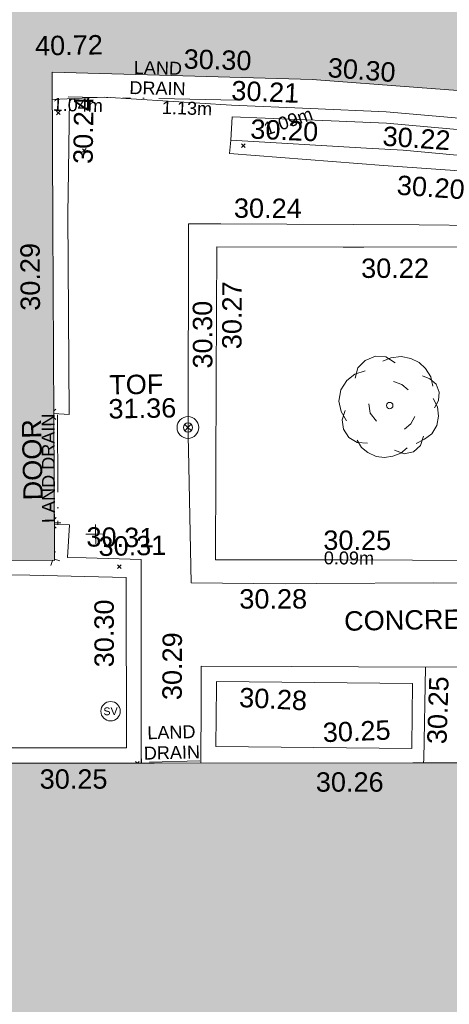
# Model space of a CAD drawing. Header units: millimetres. Extents: x -287732 to 520720, y -88450 to 287754.
# Tile 272 of 383: x 95431 to 103737, y 57184 to 76226. Entities that reach past the tile are written whole.
import ezdxf

# ---------------------------------------------------------------- set-up
doc = ezdxf.new("R2010")
doc.units = ezdxf.units.MM
for name, pattern in [('IMPORT-UG_DRAINAGE_UNIDENTIFIED_QLB2 _2_', [2700, 1500, -300.0000000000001, 0, -250, 150, -300.0000000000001, 0, -200]), ('IMPORT-UG_ELEC_LV_QLB2 _2_', [2700, 1500, -300.0000000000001, 0, -250, 150, -300.0000000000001, 0, -200]), ('IMPORT-UG_ELEC_STREET LIGHTING_QLB2 _2_', [2700, 1500, -300.0000000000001, 0, -250, 150, -300.0000000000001, 0, -200])]:
    doc.linetypes.add(name, pattern=pattern)
for name, color, linetype, lineweight, true_color in [('00__TOPO__TOP_OF_FENCE_SYMBOL', 7, 'Continuous', 9, 0x666666), ('00_TOPO_EAVE', 7, 'Continuous', 9, 0x666666), ('00_TOPO_LEVEL_FLOOR', 7, 'Continuous', 9, 0x666666), ('00_TOPO_SERV_STOP_VALVE', 7, 'Continuous', 9, 0x666666), ('00_TOPO_TREE', 7, 'Continuous', 9, 0x666666), ('00_UAV_BUILDING_OUTLINE', 5, 'Continuous', 9, 0x0000ff), ('00_UAV_EAVE', 7, 'Continuous', 9, 0x666666), ('00_UAV_FENCE', 7, 'Continuous', 9, 0x264c2f), ('00_UAV_FOOTPATH', 7, 'Continuous', 9, 0xa50000), ('00_UAV_INT_DOOR', 7, 'Continuous', 9, 0x7f4f3f), ('00_UAV_LEVEL_SPOT', 7, 'Continuous', 9, 0x666666), ('00_UAV_TOP_OF_FENCE', 6, 'Continuous', 9, 0xff00ff), ('00_UAV_WALL', 7, 'Continuous', 9, 0x7c00a5), ('12333-PUM-2D-U-0001-C01 - Rev2_REVIT IMPORT_dwg', 7, 'Continuous', 9, 0x767676), ('A_RHA_Line', 7, 'Continuous', 9, 0x00a600), ('PUM-ELECTRIC-LV-QLB2', 1, 'IMPORT-UG_ELEC_LV_QLB2 _2_', 9, 0xff0000), ('PUM-UNIDENTIFIED-QLB2', 150, 'IMPORT-UG_DRAINAGE_UNIDENTIFIED_QLB2 _2_', 9, 0x007fff)]:
    doc.layers.add(name, color=color, linetype=linetype, lineweight=lineweight, true_color=true_color)
for name, color, linetype, lineweight in [('00_UAV_SURFACE', 7, 'Continuous', 9), ('00_UAV_SURVEY_TEXT', 7, 'Continuous', 9), ('A_RHA_Detail', 7, 'Continuous', 9), ('GEN-TEXT', 7, 'Continuous', 9)]:
    doc.layers.add(name, color=color, linetype=linetype, lineweight=lineweight)
doc.styles.add('Arial_1', font='arial.ttf', dxfattribs={"height": 250})
doc.styles.add('Swis721 Lt BT', font='swissl.ttf', dxfattribs={"height": 399.9999999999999})
doc.styles.add('Swis721 Lt BT_2', font='swissl.ttf', dxfattribs={"height": 375})

# ---------------------------------------------------------------- blocks, each defined once
blk = doc.blocks.new('12333-PUM-2D-U-0001-C01 - Rev2_REVIT IMPORT_dwg_CONIFEROUS_TREE-2077251-Site Location Plan Proposed')
at = {"layer": '00_TOPO_TREE', "color": 254, "true_color": 0xcccccc, "flags": 128}
for points in [[(-1889.403682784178, 1545.875740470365), (-1717.639711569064, 2118.422311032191), (-1316.857112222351, 2519.204910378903), (-744.3105416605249, 2748.223538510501), (-171.763971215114, 2690.968881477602), (343.5279423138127, 2347.440939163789)], [(-343.5279423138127, 2461.950253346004), (114.5093140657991, 2633.714224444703), (687.0558846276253, 2690.968881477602), (1202.347798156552, 2576.459567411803), (1660.385054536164, 2347.440939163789), (2003.912996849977, 2003.912996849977), (2290.18628213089, 1545.875740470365), (2404.695596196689, 1030.583826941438)], [(-2404.695596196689, -801.5651986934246), (-2690.968881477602, -286.2732852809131), (-2805.478195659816, 286.2732852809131), (-2690.968881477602, 916.0745128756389), (-2347.440939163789, 1431.36642628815), (-1889.403682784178, 1774.894368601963), (-1316.857112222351, 1946.658339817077)], [(229.0186282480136, 1316.857112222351), (687.0558846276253, 1145.093141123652), (1030.583826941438, 858.8198558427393)], [(1832.149025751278, 1603.130397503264), (2232.93162509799, 1431.36642628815), (2576.459567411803, 1145.093141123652), (2748.223538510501, 687.0558846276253), (2690.968881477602, 229.0186282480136), (2461.950253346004, -171.763971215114)], [(-744.3105416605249, -858.8198558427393), (-1087.838483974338, -400.7825993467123), (-1145.093141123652, 114.5093140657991)], [(2404.695596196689, 343.5279423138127), (2633.714224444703, -114.5093140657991), (2690.968881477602, -629.8012275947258), (2576.459567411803, -1145.093141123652), (2290.18628213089, -1603.130397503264), (1889.403682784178, -1889.403682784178), (1431.36642628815, -2118.422311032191)], [(-1259.602455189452, -2061.167653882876), (-1832.149025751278, -2003.912996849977), (-2290.18628213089, -1717.639711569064), (-2576.459567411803, -1259.602455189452), (-2633.714224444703, -744.3105416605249), (-2461.950253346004, -229.0186282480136)], [(1374.111769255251, -629.8012275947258), (1145.093141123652, -1030.583826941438), (801.5651986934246, -1316.857112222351)], [(916.0745128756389, -2347.440939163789), (572.5465705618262, -2633.714224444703), (114.5093140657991, -2805.478195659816), (-343.5279423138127, -2862.732852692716), (-801.5651986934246, -2805.478195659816), (-1259.602455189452, -2576.459567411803), (-1603.130397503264, -2290.18628213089), (-1832.149025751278, -1889.403682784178)], [(1832.149025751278, -1717.639711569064), (1660.385054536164, -2232.93162509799), (1259.602455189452, -2576.459567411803), (744.3105416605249, -2690.968881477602), (229.0186282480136, -2461.950253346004)]]:
    blk.add_lwpolyline(points, dxfattribs=at)
at = {"layer": '00_TOPO_TREE', "color": 254, "true_color": 0xcccccc}
blk.add_circle((0, 0), 176.6246020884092, dxfattribs=at)
blk = doc.blocks.new('12333-PUM-2D-U-0001-C01 - Rev2_REVIT IMPORT_dwg_MSL_Eaves_SYM_1-V85-Site Location Plan Proposed')
at = {"layer": '00_TOPO_EAVE', "color": 254, "true_color": 0xcccccc}
for p, q in [((86.8437856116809, 266.753270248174), (116.0873754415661, 356.5791934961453)), ((-116.0873754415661, -356.5791934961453), (-31.15697664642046, -95.70316808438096)), ((356.5791934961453, -116.0873754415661), (83.20229251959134, -27.0872107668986))]:
    blk.add_line(p, q, dxfattribs=at)
blk = doc.blocks.new('12333-PUM-2D-U-0001-C01 - Rev2_REVIT IMPORT_dwg_MSL_Sluice_Valve_SYM-2077246-Site Location Plan Proposed')
at = {"layer": '00_TOPO_SERV_STOP_VALVE', "color": 254, "true_color": 0xcccccc}
blk.add_circle((0, 0), 500.0000000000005, dxfattribs=at)
at = {"layer": '00_TOPO_SERV_STOP_VALVE', "insert": (0, 198.9876086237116), "char_height": 399.9999999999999, "width": 785.1100955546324, "attachment_point": 2, "line_spacing_factor": 1.005061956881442, "style": 'Swis721 Lt BT'}
blk.add_mtext('SV', dxfattribs=at)
blk = doc.blocks.new('12333-PUM-2D-U-0001-C01 - Rev2_REVIT IMPORT_dwg_MSL_Node_LineworkTOF-2077248-Site Location Plan Proposed')
at = {"layer": '00__TOPO__TOP_OF_FENCE_SYMBOL', "color": 254, "true_color": 0xcccccc, "flags": 128}
for points in [[(165.3591892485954, 165.3591892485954), (0, 0), (-165.3591892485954, 165.3591892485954)], [(165.3591892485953, -165.3591892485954), (0, 0), (-165.3591892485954, -165.3591892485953)]]:
    blk.add_lwpolyline(points, dxfattribs=at)
at = {"layer": '00__TOPO__TOP_OF_FENCE_SYMBOL', "color": 254, "true_color": 0xcccccc}
for radius in [562.5594001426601, 233.853208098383]:
    blk.add_circle((0, 0), radius, dxfattribs=at)
blk = doc.blocks.new('12333-PUM-2D-U-0001-C01 - Rev2_REVIT IMPORT_dwg_MSL_FLlvl_SYM-V173-Site Location Plan Proposed')
at = {"layer": '00_TOPO_LEVEL_FLOOR', "color": 254, "true_color": 0xcccccc}
blk.add_line((1.732587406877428e-11, 21.85224480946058), (1.732587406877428e-11, 38.92611017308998), dxfattribs=at)
blk = doc.blocks.new('12333-PUM-2D-U-0001-C01 - Rev2_REVIT IMPORT_dwg_MSL_FLlvl_SYM-V174-Site Location Plan Proposed')
at = {"layer": '00_TOPO_LEVEL_FLOOR', "color": 254, "true_color": 0xcccccc}
blk.add_line((38.92611017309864, 8.662937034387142e-12), (13.7671119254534, 1.732587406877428e-11), dxfattribs=at)
blk = doc.blocks.new('12333-PUM-2D-U-0001-C01 - Rev2_REVIT IMPORT_dwg_MSL_Node_Linework-V196-Site Location Plan Proposed')
at = {"layer": '00_UAV_INT_DOOR', "color": 9, "true_color": 0xd4c4bf}
for p, q in [((530.3860888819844, 530.3860888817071), (341.2517781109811, 341.2517781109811)), ((530.3860888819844, -530.3860888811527), (332.8972147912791, -332.8972147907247))]:
    blk.add_line(p, q, dxfattribs=at)
blk = doc.blocks.new('12333-PUM-2D-U-0001-C01 - Rev2_REVIT IMPORT_dwg_MSL_Node_Linework-V197-Site Location Plan Proposed')
at = {"layer": '00_UAV_INT_DOOR', "color": 9, "true_color": 0xd4c4bf}
for p, q in [((530.3860888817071, 530.3860888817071), (362.4364967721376, 362.4364967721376)), ((530.3860888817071, -530.3860888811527), (353.5632868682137, -353.5632868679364))]:
    blk.add_line(p, q, dxfattribs=at)
blk = doc.blocks.new('12333-PUM-2D-U-0001-C01 - Rev2_REVIT IMPORT_dwg_UAV-2077255-Site Location Plan Proposed')
at = {"layer": '00_UAV_LEVEL_SPOT', "color": 254, "true_color": 0xcccccc, "flags": 128}
for points in [[(0, -500.0000000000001), (0, 0), (-500.0000000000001, 0)], [(500.0000000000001, 0), (0, 0), (0, 500.0000000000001)]]:
    blk.add_lwpolyline(points, dxfattribs=at)
blk = doc.blocks.new('12333-PUM-2D-U-0001-C01 - Rev2_REVIT IMPORT_dwg_MGS62954_T2_Galway_ITM_3d_Rev1-2077680-Site Location Plan Proposed')
at = {"layer": '00_UAV_FENCE', "color": 254, "true_color": 0xcccccc, "flags": 128}
for points in [[(533999310.908236, 725628419.0214224), (534000323.4125001, 725628444.8655), (534002773.4469537, 725628245.9835494), (534004299.7640271, 725628154.8755097), (534005761.7242283, 725628067.6090233), (534008723.1132873, 725627755.1965413), (534009275.1605974, 725627676.8933504), (534011547.1974954, 725627354.624341), (534014212.134683, 725626889.7672373), (534014478.3309525, 725626843.3334126), (534017763.5579317, 725626103.906178), (534019077.5934299, 725625744.588402), (534021443.6263721, 725625097.606113), (534023894.9049927, 725624409.6407195), (534024250.4125, 725624309.8655), (534025960.1246728, 725624367.8390837)], [(534009256.168231, 725618866.8805252), (534006510.4125, 725618942.8655), (534004257.7107772, 725618968.8309757), (534003647.4125, 725618975.8655), (534001834.4125001, 725619021.8655), (534001823.4830862, 725621597.5640612), (534001822.4125001, 725621849.8655001), (534001900.4125, 725625968.8655001), (534002527.7828929, 725625954.5239985), (534006362.4125001, 725625866.8655001), (534007526.4130376, 725625838.2668908), (534009496.4125001, 725625789.8655001), (534009371.4125001, 725623038.8655), (534009364.5330524, 725622763.396914), (534009300.4125001, 725620195.8654999)], [(534007668.2782521, 725615438.9972129), (534007694.4125, 725617298.8654999), (534006331.4125, 725617312.8655), (534006266.2841893, 725615537.1832749), (534006263.5605685, 725615462.9254795)]]:
    blk.add_lwpolyline(points, dxfattribs=at)
at = {"layer": '00_UAV_FOOTPATH', "color": 254, "true_color": 0xcccccc, "flags": 128}
for points in [[(533999235.6603797, 725622347.0982555), (533999528.4125001, 725622319.8655001), (533999574.4125001, 725626194.8655), (533999599.9917241, 725627024.6267248), (533999643.2385212, 725628427.5041221)], [(534002748.4125001, 725627572.8655001), (534002716.4125001, 725627310.8655), (534005690.4125002, 725627026.8655), (534007432.2373409, 725626874.9839357), (534008947.4125001, 725626742.8654999), (534011147.4125, 725626424.8655), (534011112.1613156, 725625169.3102643), (534011032.4125, 725622328.8655002), (534010979.1021608, 725620171.1163236), (534010931.4125, 725618240.8655001), (534010914.4125, 725615151.8655), (534010914.5227249, 725615171.8940217)], [(534000805.0329859, 725615555.9072254), (534000872.4125001, 725619493.8655001), (533999812.0150687, 725619540.8121185), (533999449.4125, 725619556.8655001), (533999497.4125001, 725620189.8655001), (533999209.0174965, 725620197.2225156)], [(534006331.4125, 725617312.8655), (534003740.4125, 725617370.8655001), (534001998.4125, 725617407.8655001), (534001984.4457914, 725616742.2181066), (534001959.1419517, 725615536.2478821)]]:
    blk.add_lwpolyline(points, dxfattribs=at)
at = {"layer": '00_UAV_SURFACE', "color": 254, "true_color": 0xcccccc, "flags": 128}
for points in [[(534008810.4125002, 725619330.8655), (534004773.4125001, 725619415.8655001), (534003811.8537596, 725619434.2143676), (534002310.4125002, 725619462.8655), (534002381.4125002, 725622912.8655), (534002382.4514321, 725622960.2918255), (534002438.4125001, 725625514.8655), (534004882.4288924, 725625463.2858363), (534005281.4125001, 725625454.8655), (534009001.4125001, 725625401.8655), (534008970.4530376, 725624521.9228442), (534008885.4125001, 725622104.8655), (534008815.6447551, 725619524.3891641)], [(533995712.4125002, 725619313.8654999), (533998717.4125002, 725619224.8655001), (534000579.4125001, 725619151.8655), (534000577.3192558, 725619021.6499106), (534000526.4125001, 725615854.8655), (533998693.9285159, 725615888.055736), (533997655.4125, 725615906.8655), (533995645.4125001, 725615929.8655), (533995692.4125, 725617748.8655001), (533995694.0932326, 725617880.3828306)], [(534002286.4125001, 725617106.8655001), (534006073.4125001, 725617004.8655), (534006040.7929808, 725615793.7858976), (534006039.5207875, 725615746.5526011), (534002252.5207874, 725615848.5526012), (534002283.8677797, 725617012.3865145)]]:
    blk.add_lwpolyline(points, close=True, dxfattribs=at)
at = {"layer": '00_UAV_WALL', "color": 254, "true_color": 0xcccccc, "flags": 128}
blk.add_lwpolyline([(534008707.4125001, 725627533.8655001), (534005759.4125001, 725627844.8655001), (534004696.2019842, 725627908.3300498), (534002778.6563229, 725628022.791081), (534002748.4125001, 725627572.8655001), (534005368.8766099, 725627373.4737948), (534006073.4125001, 725627319.8655), (534008225.4125001, 725627078.8655001)], dxfattribs=at)
for name, p, xscale, yscale, zscale in [('12333-PUM-2D-U-0001-C01 - Rev2_REVIT IMPORT_dwg_CONIFEROUS_TREE-2077251-Site Location Plan Proposed', (534005729.4125, 725622385.8655), 0.35, 0.35, 0.35), ('12333-PUM-2D-U-0001-C01 - Rev2_REVIT IMPORT_dwg_MSL_Node_Linework-V196-Site Location Plan Proposed', (533999171.4125001, 725622329.8655), 0.19, 0.19, 0.19), ('12333-PUM-2D-U-0001-C01 - Rev2_REVIT IMPORT_dwg_MSL_Node_LineworkTOF-2077248-Site Location Plan Proposed', (534001821.5299549, 725622029.0689882), 0.375, 0.375, 0.375), ('12333-PUM-2D-U-0001-C01 - Rev2_REVIT IMPORT_dwg_MSL_Node_Linework-V197-Site Location Plan Proposed', (533999141.4125001, 725620229.8655001), 0.19, 0.19, 0.19), ('12333-PUM-2D-U-0001-C01 - Rev2_REVIT IMPORT_dwg_MSL_FLlvl_SYM-V174-Site Location Plan Proposed', (533999141.4125001, 725620229.8655001), 4.94, 4.94, 4.94), ('12333-PUM-2D-U-0001-C01 - Rev2_REVIT IMPORT_dwg_UAV-2077255-Site Location Plan Proposed', (534000000, 725620000.0000001), 0.375, 0.375, 0.375), ('12333-PUM-2D-U-0001-C01 - Rev2_REVIT IMPORT_dwg_MSL_Eaves_SYM_1-V85-Site Location Plan Proposed', (533999169.542043, 725619539.6841536), 0.375, 0.375, 0.375), ('12333-PUM-2D-U-0001-C01 - Rev2_REVIT IMPORT_dwg_MSL_Sluice_Valve_SYM-2077246-Site Location Plan Proposed', (534000230.4125, 725616568.8654999), 0.375, 0.375, 0.375), ('12333-PUM-2D-U-0001-C01 - Rev2_REVIT IMPORT_dwg_MSL_FLlvl_SYM-V173-Site Location Plan Proposed', (534000810.4125001, 725615447.8655001), 4.94, 4.94, 4.94)]:
    blk.add_blockref(name, p, dxfattribs=dict(xscale=xscale, yscale=yscale, zscale=zscale))
at = {"layer": '00_UAV_BUILDING_OUTLINE', "color": 251, "true_color": 0x666666, "char_height": 375, "width": 1495.902363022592, "attachment_point": 1, "line_spacing_factor": 1.005061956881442, "style": 'Swis721 Lt BT_2'}
for s, insert, rotation in [('30.30', (534001872.3832344, 725629346.082318), 357.4347003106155), ('30.30', (534004665.9310347, 725629131.6843855), 354.67422550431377), ('30.29', (533998626.6218613, 725624341.5859224), 89.28998378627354), ('30.25', (533998839.9916798, 725615469.6858383), 359.0241056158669), ('30.26', (534004177.0554414, 725615318.8650559), 359.02410560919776)]:
    blk.add_mtext(s, dxfattribs=dict(at, insert=insert, rotation=rotation))
at = {"layer": '00_UAV_EAVE', "insert": (533998994.2633896, 725629648.4081998), "char_height": 375, "width": 1495.902363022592, "attachment_point": 1, "line_spacing_factor": 1.005061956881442, "style": 'Swis721 Lt BT_2'}
blk.add_mtext('40.72', dxfattribs=at)
at = {"layer": '00_UAV_FENCE', "color": 251, "true_color": 0x666666, "char_height": 375, "width": 1495.902363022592, "attachment_point": 1, "line_spacing_factor": 1.005061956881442, "style": 'Swis721 Lt BT_2'}
for s, insert, rotation in [('30.21', (534002787.2793938, 725628720.6084851), 356.5839866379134), ('30.24', (534002789.0354434, 725626443.9108288), 358.6904635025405), ('30.30', (534001938.9529245, 725623166.3989482), 89.25021145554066), ('30.28', (534002759.9014301, 725618885.2632109), 359.0306664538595), ('30.25', (534006337.5323227, 725615833.0528685), 87.14459029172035)]:
    blk.add_mtext(s, dxfattribs=dict(at, insert=insert, rotation=rotation))
at = {"layer": '00_UAV_FOOTPATH', "color": 251, "true_color": 0x666666, "char_height": 375, "width": 1495.902363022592, "attachment_point": 1, "line_spacing_factor": 1.005061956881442, "style": 'Swis721 Lt BT_2'}
for s, insert, rotation in [('30.24', (533999693.4897535, 725627167.144796), 88.23429011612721), ('30.20', (534005960.6759096, 725626835.7654039), 355.01659554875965), ('30.31', (533999828.6430771, 725620137.349702), 358.23489389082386), ('30.29', (534001234.6466697, 725616767.6454606), 88.79798814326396)]:
    blk.add_mtext(s, dxfattribs=dict(at, insert=insert, rotation=rotation))
at = {"layer": '00_UAV_INT_DOOR', "color": 251, "true_color": 0x666666, "insert": (533998618.4111524, 725620671.5732952), "char_height": 375, "width": 1790.333939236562, "attachment_point": 1, "rotation": 90.30504681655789, "line_spacing_factor": 1.005061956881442, "style": 'Swis721 Lt BT_2'}
blk.add_mtext('DOOR', dxfattribs=at)
at = {"layer": '00_UAV_LEVEL_SPOT', "insert": (534000051.8765643, 725619949.1441547), "char_height": 375, "width": 1495.902363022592, "attachment_point": 1, "line_spacing_factor": 1.005061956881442, "style": 'Swis721 Lt BT_2'}
blk.add_mtext('30.31', dxfattribs=at)
at = {"layer": '00_UAV_SURFACE', "color": 251, "true_color": 0x666666, "char_height": 375, "width": 1495.902363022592, "attachment_point": 1, "line_spacing_factor": 1.005061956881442, "style": 'Swis721 Lt BT_2'}
for s, insert, rotation in [('30.22', (534005226.1078901, 725625238.121202), 359.0270020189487), ('30.27', (534002508.4060605, 725623532.7662052), 88.74506642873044), ('30.25', (534004403.9998098, 725619991.8878467), 358.90679056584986), ('30.30', (533999933.5987664, 725617423.7130201), 89.07903707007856), ('30.28', (534002735.3309717, 725616982.39809), 356.08291506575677), ('30.25', (534004320.9044083, 725616273.2469448), 1.2964294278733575)]:
    blk.add_mtext(s, dxfattribs=dict(at, insert=insert, rotation=rotation))
at = {"layer": '00_UAV_SURVEY_TEXT', "color": 251, "true_color": 0x666666, "insert": (534004774.8, 725618420.6296078), "char_height": 375, "width": 3286.236302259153, "attachment_point": 1, "line_spacing_factor": 1.005061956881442, "style": 'Swis721 Lt BT_2'}
blk.add_mtext('CONCRETE', dxfattribs=at)
at = {"layer": '00_UAV_TOP_OF_FENCE', "color": 251, "true_color": 0x666666, "char_height": 375, "attachment_point": 1, "line_spacing_factor": 1.005061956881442, "style": 'Swis721 Lt BT_2'}
for s, insert, width in [('TOF', (534000313.4542265, 725623067.1686748), 1163.479615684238), ('31.36', (534000291.0305848, 725622603.79197), 1495.902363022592)]:
    blk.add_mtext(s, dxfattribs=dict(at, insert=insert, width=width))
at = {"layer": '00_UAV_WALL', "color": 251, "true_color": 0x666666, "char_height": 375, "width": 1495.902363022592, "attachment_point": 1, "line_spacing_factor": 1.005061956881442, "style": 'Swis721 Lt BT_2'}
for s, insert, rotation in [('30.20', (534003141.8789813, 725627969.8514241), 356.5839866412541), ('30.22', (534005701.5664087, 725627789.0953522), 355.0505957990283)]:
    blk.add_mtext(s, dxfattribs=dict(at, insert=insert, rotation=rotation))
blk = doc.blocks.new('12333-PUM-2D-U-0001-C01 - Rev2_REVIT IMPORT_dwg-1620468-Site Location Plan Proposed')
at = {"layer": 'GEN-TEXT', "color": 253, "true_color": 0xaaaaaa}
for p, q in [((358308.9948138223, 12267.28848228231), (358379.7054919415, 12337.99916040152)), ((358379.7054919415, 12267.28848228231), (358308.9948138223, 12337.99916040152)), ((361871.9948137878, 11572.28848233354), (361942.705491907, 11642.99916045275)), ((361942.705491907, 11572.28848233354), (361871.9948137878, 11642.99916045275)), ((358797.9948137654, 11531.28848224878), (358868.7054918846, 11601.999160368)), ((358868.7054918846, 11531.28848224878), (358797.9948137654, 11601.999160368)), ((359330.9948138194, 3473.288482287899), (359401.7054919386, 3543.999160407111)), ((359401.7054919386, 3473.288482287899), (359330.9948138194, 3543.999160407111)), ((359647.1095990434, -297.1156248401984), (359615.994813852, -266.0008396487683)), ((359655.4486574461, -297.2576741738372), (359686.7054919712, -266.0008396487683))]:
    blk.add_line(p, q, dxfattribs=at)
at = {"layer": 'PUM-UNIDENTIFIED-QLB2', "color": 141, "true_color": 0xaad4ff}
for p, q in [((361791.3501529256, 12485.6438213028), (358540.3501528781, 12610.6438213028)), ((358223.350152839, 6465.643821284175), (358195.350152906, 4342.64382137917)), ((360861.3501528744, -275.356178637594), (359887.3501528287, -283.3561786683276))]:
    blk.add_line(p, q, dxfattribs=at)
blk.add_blockref('12333-PUM-2D-U-0001-C01 - Rev2_REVIT IMPORT_dwg_MGS62954_T2_Galway_ITM_3d_Rev1-2077680-Site Location Plan Proposed', (-533641079.6498471, -725615854.3561786))
at = {"layer": 'PUM-ELECTRIC-LV-QLB2', "char_height": 250, "width": 1160.025439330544, "attachment_point": 2, "line_spacing_factor": 0.9417779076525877, "style": 'Arial_1'}
for s, insert, rotation in [('1.04m', (358726.7146615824, 12572.59073580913), 357.3383332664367), ('1.13m', (360837.7867622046, 12475.28118960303), 357.3383332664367), ('1.09m', (362742.9999778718, 12180.76956908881), 18.106574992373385), ('0.09m', (363812.644652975, 3722.231908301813), 358.6669717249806)]:
    blk.add_mtext(s, dxfattribs=dict(at, insert=insert, rotation=rotation))
at = {"layer": 'PUM-UNIDENTIFIED-QLB2', "char_height": 250, "attachment_point": 2, "line_spacing_factor": 0.9417779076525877, "style": 'Arial_1'}
for s, insert, width, rotation in [('LAND\\PDRAIN', (360287.753146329, 13263.66696167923), 1294.698577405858, 357.7980786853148), ('LAND DRAIN', (357904.5134240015, 5434.694487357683), 2522.060585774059, 89.24437644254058), ('LAND\\PDRAIN', (360317.616778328, 413.516023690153), 1294.698577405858, 0.4705913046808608)]:
    blk.add_mtext(s, dxfattribs=dict(at, insert=insert, width=width, rotation=rotation))

msp = doc.modelspace()

# ---------------------------------------------------------------- hatches: boundary and pattern name
at = {"layer": 'A_RHA_Detail', "true_color": 0xc0c0c0}
h = msp.add_hatch(color=9, dxfattribs=at)
h.paths.add_polyline_path([(-80880.60083809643, -68502.79057078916), (-80400.865924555, -68483.41509113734), (-80400.865924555, -62984.64684185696), (-24474.85765177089, -63009.32043784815), (-24456.14471271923, -50840.30023858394), (-36622.55041039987, -50831.65104353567), (-36622.55041039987, -44228.57792613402), (-50959.0526582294, -44218.38599194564), (-50959.0526582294, -42573.78171514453), (-54563.9325804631, -42571.21897729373), (-54565.69773352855, -45054.17447474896), (-92408.82109321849, -45027.27149621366), (-92411.78875845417, -49201.74309222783), (-100061.9988811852, -49201.74309222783), (-100052.2214449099, -64852.82557838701), (-86120.90825229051, -64852.82557838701), (-86092.1662649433, -62957.90041523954), (-84861.10047608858, -62957.90041523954), (-84854.79052929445, -68240.109737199), (-80870.60226892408, -68240.10973722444)])
h.paths.add_polyline_path([(-137238.9269902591, -68461.9384092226), (-132719.7426408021, -68433.0633692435), (-132847.0731201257, -62850.04282283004), (-130454.6837966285, -62916.63108078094), (-130498.2830220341, -61355.85393642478), (-117581.136331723, -61423.42893438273), (-117492.3908565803, -49183.91309190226), (-125136.5200282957, -49178.47881952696), (-125133.572703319, -45032.61887136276), (-163007.1824077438, -45005.6942194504), (-163007.1824076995, -44090.2963411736), (-163123.8521269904, -44090.21339942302), (-163122.6389897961, -42383.75184302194), (-166563.8543419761, -42383.75184298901), (-166565.034908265, -44044.39824208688), (-193158.4656786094, -44025.49275805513), (-193195.152889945, -62863.65652504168), (-137269.7106414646, -62916.63108078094), (-137254.3708868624, -65679.90523788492)])
h.paths.add_polyline_path([(120310.9497607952, -32334.28230164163), (120312.4652266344, -31610.73011961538), (133451.2244789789, -31638.24899384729), (133469.2230092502, -19717.98315780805), (121295.7536929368, -19692.48606430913), (121319.8434528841, -8190.941560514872), (112277.0825930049, -8172.001674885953), (112263.1770823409, -14811.1234547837), (78285.85310969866, -14739.95861438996), (78292.82277619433, -8167.077575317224), (75241.99098605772, -8160.673431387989), (69355.76844233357, -8152.931592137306), (69353.6659720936, -9156.74635762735), (68372.60878945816, -9154.691552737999), (68372.60878945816, -13705.52853215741), (69333.7233474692, -13707.54156770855), (69325.07112547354, -16249.53369228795), (66623.4489111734, -16249.53369228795), (66619.79243935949, -17995.29925530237), (65989.07757494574, -17995.2992552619), (65985.44262772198, -19730.78799483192), (57152.23993377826, -19712.28702421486), (57127.42535098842, -31559.89463417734), (70277.87165424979, -31587.43801817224), (70277.87165431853, -32271.7414715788), (78263.96947909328, -32285.12944888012), (78266.62661740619, -31019.79372153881), (112335.8856506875, -31091.15111860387), (112335.8856506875, -32317.57330553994), (119781.4233959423, -32333.17321913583)])
h.paths.add_polyline_path([(7503.717409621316, -1791.439263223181), (15482.43097392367, -674.0213231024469), (15484.0826588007, 148.1327206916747), (56188.28042539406, 205.5276654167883), (56155.84326007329, 14338.3166313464), (18016.62665935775, 14236.48149539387), (17967.9025208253, 34313.18372071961), (21727.10644863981, 34324.0692624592), (21708.90974962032, 40608.10218321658), (18009.66447159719, 40608.10218321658), (17995.54603706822, 45483.75063442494), (9770.084204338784, 45420.6329473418), (3966.213879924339, 45446.76585222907), (3984.771235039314, 14176.56786832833), (1023.062455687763, 14176.56786837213), (-276.5134647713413, 14190.52623461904), (-231.6790044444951, 5968.135265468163), (-226.4491536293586, 193.7444677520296), (553.0869992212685, 183.4716499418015), (7477.609307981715, 143.2867586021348), (7488.638446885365, -674.0213231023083)])
h.paths.add_polyline_path([(77755.59663317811, 53.47451145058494), (77729.51881611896, 1699.844979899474), (94464.47132486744, 1659.976083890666), (94606.37913471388, 17991.390236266), (88810.4190114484, 18015.03260816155), (88799.89418497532, 14436.74271609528), (69413.88950349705, 14457.8773889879), (69377.35724448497, 99.62816357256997), (75241.99098605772, 67.32134432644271)])
h.paths.add_polyline_path([(61252.12079701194, 46453.95617366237), (105774.7348988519, 46472.68783506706), (105768.2642198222, 61852.61234306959), (92285.13876309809, 61852.61234306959), (92308.59670399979, 65784.30757140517), (96107.4668000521, 65767.60445243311), (96059.68081117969, 75209.20847378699), (101084.8427276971, 75071.88872764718), (104988.0046543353, 74765.36560406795), (108403.6894220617, 74363.8408943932), (112009.2703903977, 73787.25420861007), (115645.3524815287, 73049.69667206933), (116890.8108051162, 72761.69136252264), (120208.9929833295, 71893.18353872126), (120865.241739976, 71703.68484519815), (124135.6329506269, 70669.67317906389), (127435.6253142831, 69480.50055823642), (127820.4368670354, 69394.93141813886), (128274.3081769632, 69331.69585753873), (128731.8791144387, 69306.66104516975), (129189.9401488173, 69320.00258290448), (129645.2782985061, 69371.62688826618), (130094.6997111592, 69461.17185603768), (130535.0520071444, 69588.00939074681), (130963.246434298, 69751.24981927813), (131376.2795165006, 69949.74812590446), (131771.2541232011, 70182.11198903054), (132162.5575600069, 70460.5404660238), (132496.0921583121, 70741.69081113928), (132820.871367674, 71064.98072578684), (133117.4593294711, 71414.31364272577), (133383.77568926, 71787.23923950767), (133616.5473239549, 72178.5372844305), (133817.1647262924, 72590.54524898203), (133982.6025969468, 73017.89547513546), (134111.7005086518, 73457.59040801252), (134203.5529320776, 73906.54590458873), (134257.5155883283, 74361.61286216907), (134272.5462649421, 74819.5993153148), (134250.5259875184, 75277.29281745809), (134189.6227572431, 75731.48297747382), (134090.9274700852, 76178.98397757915), (133955.1324028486, 76616.65691993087), (133783.1900598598, 77041.43184345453), (133576.3064937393, 77450.32925647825), (133335.932843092, 77840.48103920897), (133063.7551572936, 78209.15055532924), (132761.6825665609, 78553.75185442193), (132431.8338935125, 78871.8678050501), (132076.5227905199, 79161.26705197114), (131698.2415080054, 79419.91966861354), (131299.6434187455, 79646.01139197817), (131093.5942456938, 79746.34209763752), (132146.0467355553, 83110.22226145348), (122787.7632953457, 86282.54285518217), (121604.3555412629, 82800.3591886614), (117095.9864227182, 83870.84033785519), (116841.9598400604, 83526.35449572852), (116120.5435466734, 91221.93611972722), (110237.7341284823, 91274.27491021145), (110194.3680786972, 90435.39030214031), (104988.0046543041, 90486.49901390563), (104973.2761846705, 94309.82427956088), (103746.1314668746, 94309.8242795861), (103839.9937121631, 122852.1474271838), (96365.09202306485, 122931.9599470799), (96350.3400238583, 123952.4168585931), (104555.5505249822, 123902.1925226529), (104607.3234458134, 120248.5396156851), (125502.5015002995, 120134.1933400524), (125662.0200253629, 137657.3796882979), (114479.5865733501, 137699.2256881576), (114382.306264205, 129149.9458158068), (104644.159003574, 129187.9975073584), (104577.9931702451, 126217.3903144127), (101184.4926406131, 126159.1566967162), (101264.6166812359, 135959.2655565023), (89967.23178808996, 135988.8856164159), (89927.63362986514, 125823.6463181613), (93630.53562302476, 125840.7948842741), (93580.65688892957, 122931.9599470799), (88697.38835376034, 122904.7310126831), (88679.3898954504, 95739.09143775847), (86378.25848996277, 95739.09143775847), (86378.18187189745, 96178.1008337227), (83279.50743284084, 96200.92083327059), (83273.62493422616, 95735.74732133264), (70169.67509619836, 95733.22421950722), (70166.26842742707, 96272.07409347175), (66674.99731294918, 96257.14073655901), (66654.74538556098, 95755.71092136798), (65784.77231079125, 95755.71092136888), (65887.65094984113, 117470.630565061), (53473.3427162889, 117487.9046429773), (53434.44066309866, 98570.46349063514), (40649.41626916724, 98570.46349063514), (40610.16711559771, 94406.01479078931), (38853.82372868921, 94410.36303440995), (38848.65589191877, 89463.65332729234), (40612.46601912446, 89518.45976927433), (40665.38257362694, 86257.73741128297), (38372.19584460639, 86305.72309285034), (38369.79374539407, 76901.0507917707), (50937.9512507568, 76944.40198294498), (50922.88567286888, 74598.78180889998), (56484.9061132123, 74588.85093771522), (56484.9061132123, 75194.85181995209), (92465.4037153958, 75233.0258166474), (92645.92783662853, 71766.64845094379), (89810.55521366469, 69362.83965827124), (85313.16173974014, 69360.94750420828), (85313.16173974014, 66907.4050808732), (75210.14498263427, 66903.15451589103), (75210.14498263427, 63815.70944550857), (70819.40014309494, 63815.70999200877), (70819.21601505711, 64253.35708059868), (69456.83415683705, 64253.35708059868), (69455.7195737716, 66901.99623166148), (61303.32856759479, 66898.5668068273), (61304.56054988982, 63970.32021231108), (70500.41048208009, 63970.32021219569), (70500.4088543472, 61852.59006207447), (61245.6438848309, 61848.69637488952), (61252.03558504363, 46656.49344428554)])
h.paths.add_polyline_path([(-17153.16561239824, 48569.32684293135), (-17153.16561224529, 60770.38083685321), (-29362.88357759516, 60774.70428694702), (-29362.88357759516, 67399.20394580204), (-43507.24466814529, 67405.01911303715), (-43488.5313307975, 69093.07334175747), (-45766.41866231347, 69109.32868388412), (-45794.3462003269, 67405.01911303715), (-47272.11273194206, 67404.2124544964), (-47272.44887633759, 66454.91798908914), (-86004.56386332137, 66468.63299519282), (-86006.66970787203, 60521.58362721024), (-92662.87722510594, 60521.58362721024), (-92665.2138765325, 50184.35611932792), (-79752.0168396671, 50179.78309939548), (-79752.016597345, 48591.4932381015), (-17157.7163123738, 48569.32845417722)])
h.paths.add_polyline_path([(-201056.4185878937, 48628.75479108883), (-138377.9751621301, 48634.64535779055), (-138377.9751621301, 50133.28201003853), (-125467.710581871, 50134.49626164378), (-125468.6909603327, 60566.1903686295), (-132186.8595614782, 60565.86652591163), (-132187.4203588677, 66533.0197876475), (-170643.3098734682, 66805.61809689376), (-170643.3098732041, 67738.78475848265), (-200340.0100486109, 67488.93693764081), (-200348.7171487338, 60827.78025104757), (-201057.5650552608, 60827.71357558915), (-201056.6510294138, 51102.04313372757)])
h.paths.add_polyline_path([(-240051.5126725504, 54769.19491160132), (-239444.490259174, 54811.10754483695), (-239186.5396223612, 54841.92927608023), (-238764.8191577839, 54940.98166103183), (-238382.4735933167, 55122.46891388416), (-237990.3402229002, 55354.87497234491), (-237269.2031023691, 55936.21515020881), (-237032.4836384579, 56225.56611516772), (-236793.0039602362, 56569.31473944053), (-236554.5880578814, 57004.26389721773), (-236432.7219585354, 57267.46508908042), (-236300.081527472, 57753.26238983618), (-236250.7285154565, 58017.17885684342), (-236235.6490609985, 58516.21786804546), (-236233.2538429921, 58987.85640053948), (-236213.7029795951, 59823.48083769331), (-236363.8287855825, 59820.86038205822), (-236634.0279869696, 60698.06075827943), (-236391.9547756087, 61432.19726339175), (-236225.4740089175, 61435.10319600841), (-236201.6036569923, 62637.68779596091), (-232563.5271750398, 62639.28734435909), (-232563.5271750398, 63049.03842404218), (-232732.1945866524, 63049.15302218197), (-232860.1521277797, 63457.95890274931), (-232731.606808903, 63914.24862697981), (-232560.8209656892, 63914.24862697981), (-232515.1276847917, 70598.00033009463), (-240628.6947849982, 70598.85496273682), (-240629.7923196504, 72350.98321577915), (-246412.6011212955, 72347.36085933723), (-246412.6011212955, 70616.45923936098), (-254449.5805725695, 70618.60952619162), (-254454.637144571, 70754.06491720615), (-254469.7140363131, 73191.66276250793), (-263883.2532625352, 73267.83063688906), (-263902.4181505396, 68260.74348553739), (-263714.8217520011, 68259.82096572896), (-263552.9672900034, 67819.65434396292), (-263719.0883117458, 67392.2068408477), (-263913.6298699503, 67392.20684284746), (-263956.7001913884, 58633.76423459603), (-260181.1963171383, 58611.22607638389), (-260192.3146983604, 56354.25111579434), (-257184.684388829, 56339.46086021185), (-257213.4419957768, 57092.93866021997), (-257338.5163846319, 57093.27331223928), (-257471.0109294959, 57531.74572308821), (-257338.5163845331, 58062.22513696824), (-257203.4956297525, 58064.06881289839), (-257173.5751889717, 58598.54056692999), (-256478.2273617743, 58575.27357994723), (-256478.2273617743, 58788.51859473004), (-256013.0091299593, 58911.92701534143), (-255397.0786664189, 58780.99767617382), (-255397.0786664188, 58595.982422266), (-243809.885361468, 58585.92793201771), (-243805.3570672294, 58352.04527760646), (-243740.939469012, 57884.52572680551), (-243619.0830608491, 57421.84877545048), (-243424.3877545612, 56943.65915412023), (-243247.1437899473, 56608.24157713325), (-243003.0710579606, 56249.99021479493), (-242732.2093200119, 55932.75703082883), (-242371.7230178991, 55603.12658811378), (-242141.255125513, 55424.88676767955), (-241804.9643037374, 55216.88439822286), (-241529.4640827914, 55077.02869055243), (-241100.6275144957, 54917.18295003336), (-240836.2134980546, 54840.82833176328), (-240453.4486195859, 54788.60784130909), (-240218.9578693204, 54777.28227442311)])
h.paths.add_polyline_path([(40276.69022552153, 59895.36417752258), (40328.62676029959, 69196.9439153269), (36588.99968785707, 69217.8245910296), (36619.46637569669, 74674.25962428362), (32264.36460078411, 74687.02318924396), (32233.48293867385, 69156.26826306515), (11916.69390495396, 69269.70959686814), (11966.66200111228, 78218.75165974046), (29087.509017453, 78123.15526808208), (29143.44567205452, 88141.1370047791), (15719.348796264, 88216.09212953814), (15732.60379610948, 90589.9978889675), (4594.294101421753, 90652.19003489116), (4525.129359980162, 78265.12250449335), (10096.76365553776, 78234.01258731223), (10077.43887221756, 74773.03821910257), (4547.641142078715, 74803.91453678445), (4465.579974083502, 60107.1600234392), (19125.89094760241, 60025.30234268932), (19139.86249374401, 62527.53804644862), (31738.59196305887, 62457.19146404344), (31724.55430858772, 59943.11609815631), (38369.79364225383, 59906.01157293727)])
h.paths.add_polyline_path([(-246083.0241259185, 72334.29150213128), (-246083.0594797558, 72334.30275087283), (-246208.2905500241, 72334.29150213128)])
h.paths.add_polyline_path([(-114575.3004830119, 112178.0758695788), (-114575.3246435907, 112178.0758695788), (-114707.2752166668, 115801.5811617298)])
h.paths.add_polyline_path([(-154699.9178765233, 101760.4080976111), (-114382.050333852, 101776.0542914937), (-114382.050333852, 106926.9360164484), (-113755.641395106, 106927.1792101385), (-113757.5507412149, 111847.2721531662), (-114431.6837526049, 111847.2721531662), (-114431.8097758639, 112178.0758695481), (-114575.3004830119, 112178.0758695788), (-114578.9984943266, 121707.2390833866), (-123056.9849702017, 121707.2390833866), (-123068.8201032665, 156452.7036899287), (-119381.2340625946, 156454.1348067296), (-119381.2340625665, 160165.8597952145), (-115501.031452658, 160167.3662801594), (-115503.3750945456, 166206.5793118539), (-132411.7987151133, 166599.6604729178), (-132411.8243278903, 166665.6603411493), (-135275.0124468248, 166664.5490317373), (-135275.0124468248, 166628.1883101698), (-135911.3205076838, 166628.1944502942), (-135911.3479256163, 166352.1604668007), (-152521.1633846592, 166345.7146753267), (-152518.3680955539, 159142.6836790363), (-150699.3133726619, 159117.9265656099), (-150758.5477087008, 122560.691203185), (-151059.2005266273, 122560.691203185), (-151061.0981347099, 121302.4374932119), (-154138.3148337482, 121372.6012653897), (-154138.3148337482, 121865.1834517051), (-154704.3888425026, 121867.2611370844), (-154688.5451973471, 119352.3937021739), (-154745.5933227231, 119352.3715636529), (-154745.5763474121, 118722.1532660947), (-160794.1544526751, 118748.7442832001), (-160794.1544526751, 119410.5425977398), (-163852.1622693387, 119422.408321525), (-163855.0715294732, 118762.2003111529), (-167568.6765459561, 118778.5256058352), (-166634.6619849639, 124395.1277019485), (-166930.050559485, 124500.0918161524), (-167568.6765459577, 124707.6250903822), (-168028.2173235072, 124841.3808647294), (-168630.5006276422, 124991.3056740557), (-169238.2056069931, 125117.4693074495), (-169850.3952285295, 125219.6772876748), (-170466.1255403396, 125297.7720169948), (-171089.11025998, 125351.8553033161), (-171704.4065937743, 125381.1774255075), (-172325.0479971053, 125386.3595015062), (-172782.2248668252, 125374.5832362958), (-173401.7764235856, 125337.4554476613), (-174109.844898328, 125263.4341236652), (-174634.1213722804, 125190.4100126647), (-175245.0145766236, 125080.719099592), (-176047.1958093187, 124895.7675260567), (-176665.4852587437, 124724.7228134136), (-177045.3001228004, 124609.1129151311), (-177631.5127792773, 124405.2077276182), (-176665.4852586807, 118818.5158794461), (-177558.9402083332, 118822.4435768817), (-177662.2853368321, 125263.4341236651), (-176365.3912351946, 126542.9270807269), (-159462.2970490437, 126319.910391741), (-157057.7396790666, 128609.0850976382), (-157060.6673204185, 136153.1661957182), (-158638.8016610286, 137740.2441626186), (-159352.3735831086, 137740.2441626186), (-161634.4140634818, 140201.1078539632), (-168727.9404945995, 140256.8191146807), (-171035.0401161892, 137942.8847305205), (-174184.1459014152, 137942.8847305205), (-176460.1167434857, 140292.2858551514), (-177341.6856934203, 140292.2858551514), (-177341.7113613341, 140358.4281613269), (-183428.5803825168, 140356.0660244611), (-185921.6385985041, 137917.4639994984), (-185921.6385985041, 131757.3091155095), (-186906.8767412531, 131756.9267733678), (-187725.3914540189, 130809.9989183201), (-187724.058890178, 127376.1828148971), (-186481.0281350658, 126304.5577463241), (-186479.4846754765, 122327.2959175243), (-185176.2828158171, 121059.4673825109), (-180304.1129154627, 121059.4673824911), (-180304.1136492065, 118802.0484409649), (-193555.3706955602, 118802.0484409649), (-193555.368699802, 133117.8341649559), (-192593.6442938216, 133118.2073819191), (-192593.6442938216, 134200.8158367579), (-192224.6284783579, 134200.9592041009), (-192225.5653014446, 136615.0101267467), (-192595.0012460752, 136615.0101267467), (-192595.4357332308, 137734.4745165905), (-193589.2709668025, 137734.4746851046), (-193589.2685988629, 147474.570583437), (-193163.2062206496, 147492.8644732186), (-192765.7252967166, 147531.087133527), (-192359.9383250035, 147589.5931622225), (-192199.8207947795, 147616.5827294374), (-191882.7548926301, 147682.9245600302), (-191568.5380070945, 147761.6632019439), (-191257.654638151, 147852.677242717), (-190828.6072909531, 148002.2045655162), (-190647.7999969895, 148070.9514233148), (-190349.7690789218, 148197.8750094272), (-190056.9509284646, 148336.4013817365), (-189769.797051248, 148486.3169427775), (-189405.3590254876, 148698.0567944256), (-189132.906026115, 148873.2749095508), (-188867.542109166, 149059.0543929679), (-188609.6764469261, 149255.1087866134), (-188354.9814055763, 149465.3525772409), (-188079.6339208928, 149713.879248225), (-187884.9836199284, 149901.8220103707), (-187545.928247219, 150265.8040604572), (-187446.29984479, 150378.3960832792), (-187241.3270201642, 150629.2310214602), (-187046.3599558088, 150887.9197697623), (-186861.6992771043, 151154.0634500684), (-186546.1373636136, 151669.829875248), (-186524.4196769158, 151707.0632450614), (-163675.2898318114, 151669.829875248), (-163687.5843045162, 148134.07679455), (-157303.6541541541, 148136.492106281), (-157303.6541541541, 155759.91501608), (-157557.4317586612, 155765.0384228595), (-157555.9168973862, 166678.0466575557), (-187009.2021991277, 166699.7464767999), (-187013.0952111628, 162054.4009359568), (-188707.17754695, 162044.5925187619), (-188705.9961892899, 155021.5333641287), (-188737.9999316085, 154650.5326604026), (-188799.0133969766, 154283.1866125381), (-188857.2045401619, 154035.4341107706), (-188966.1106131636, 153679.3368924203), (-189102.6200311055, 153332.8820747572), (-189265.8911675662, 152998.2056672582), (-189454.9174011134, 152677.371060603), (-189645.2484685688, 152421.3220123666), (-189916.9563410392, 152104.2450531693), (-190212.7041973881, 151809.4634871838), (-190530.6686598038, 151538.7947471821), (-190868.8893671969, 151293.9075915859), (-191225.281078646, 151076.3118324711), (-191597.6465194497, 150887.3490191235), (-192092.8415776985, 150682.5621956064), (-192519.2468154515, 150561.8451365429), (-192903.8930791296, 150482.240889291), (-193187.215491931, 150440.8868273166), (-193594.1866364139, 150407.1257787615), (-193594.5952989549, 151459.9895227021), (-205369.2399268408, 151455.4201247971), (-205354.4523517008, 113350.0822379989), (-207187.1580384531, 113349.3710182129), (-207184.3024929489, 105991.0636522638), (-205312.8748221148, 105991.1901500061), (-205311.2362476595, 101769.6553082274), (-175488.6451201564, 101781.2285901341), (-175488.6451201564, 110889.6985621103), (-154703.4627663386, 110897.5679794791), (-154700.2792295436, 102691.5597281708)])
h.paths.add_polyline_path([(193735.9435693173, 113047.8274774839), (208865.0938716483, 114991.0266430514), (208976.1154123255, 114126.6471160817), (216447.8967332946, 115086.3281915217), (216038.7305308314, 118271.9702413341), (232648.5073383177, 120405.3421626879), (233425.993615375, 114352.0734369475), (240632.2017567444, 115277.6440988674), (239854.8412683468, 121329.9334727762), (256406.8682407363, 123455.8879629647), (257091.7572256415, 118089.1198988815), (264572.2871227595, 119040.8180953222), (261877.8350555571, 138524.7609215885), (259178.7147038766, 138221.6086035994), (259197.3483655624, 137439.0084132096), (254686.1480587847, 136897.0007612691), (255412.6810205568, 131314.8303176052), (240852.7447969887, 129522.4514056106), (239771.0426543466, 137918.8519126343), (240649.5822431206, 138010.1984551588), (240062.3063116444, 142776.6750342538), (239165.7694642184, 142685.0143484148), (237630.9646614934, 151018.3171732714), (266172.8791088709, 154560.7889781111), (271297.1876944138, 142612.4006970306), (276531.7397502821, 144861.098714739), (274941.5029779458, 148527.9037281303), (302074.5307653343, 160134.9084326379), (300215.9323773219, 164320.1841173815), (301528.1613272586, 164907.0997989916), (300405.1237791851, 167477.8916353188), (299016.6944531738, 166945.7181824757), (295626.7488506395, 174518.754428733), (294333.0289184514, 177537.1551681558), (287288.8475947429, 174518.754428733), (289427.6893504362, 169661.0163463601), (272956.7816584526, 162557.1203578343), (271943.2187787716, 164897.4305293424), (267016.3118217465, 162764.0369715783), (268502.3094164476, 159357.0430143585), (265200.4029574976, 157946.4096681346), (226856.416695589, 153146.7821792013), (227510.3041274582, 148852.0205334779), (228280.9873165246, 141179.0007483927), (227302.3544112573, 141050.281300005), (227895.3788235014, 136433.1758633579), (228748.5501749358, 136523.8855003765), (229602.3077302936, 128023.7667641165), (217691.2359889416, 126493.8999679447), (217642.3600127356, 126874.433267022), (215138.5007311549, 126552.8357430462), (215194.9980427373, 126112.965074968), (215015.6132226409, 126089.924757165), (214840.9672575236, 127449.66446064), (192258.7012018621, 124549.1816390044), (193486.3576426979, 114991.0266430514)])
h.paths.add_polyline_path([(-78076.24187439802, 117605.5188722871), (-78076.23951902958, 117610.0871211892), (-78070.318122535, 129485.7330792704), (-74723.15926543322, 129478.385255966), (-74723.15926543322, 125435.7860624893), (-48015.64546086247, 125380.0246061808), (-47996.55031653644, 135872.5822179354), (-61198.15919578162, 135901.5630078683), (-74714.72264144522, 135923.5088764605), (-74723.6287602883, 131865.2975510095), (-78070.318122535, 131872.642169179), (-78062.97909487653, 149549.7689430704), (-58292.26570492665, 149541.5607197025), (-58292.26570491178, 148946.2407608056), (-37707.70924046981, 148937.6946533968), (-37703.30827430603, 159740.0672041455), (-44148.26955755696, 159742.7429641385), (-44148.26955755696, 162961.3319174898), (-49829.95437583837, 162961.3319174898), (-49830.92144130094, 160632.0129326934), (-78494.09026625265, 160643.9130440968), (-78494.09026625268, 161615.1537738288), (-78739.225852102, 161615.2555472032), (-78691.7919454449, 168187.9195488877), (-90844.57645036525, 168126.8149079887), (-90962.52567694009, 152686.7636277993), (-89064.97866809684, 152685.9758215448), (-89079.54115380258, 117610.0871211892), (-78374.80218507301, 117605.6428258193)])
h.paths.add_polyline_path([(69254.82576126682, 129235.9722870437), (69259.97086178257, 136167.789247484), (86068.0992678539, 136131.0235193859), (86008.66431381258, 164703.3084147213), (58789.63167882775, 164723.511581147), (58789.63167882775, 170119.2062865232), (54460.1632489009, 170122.4198087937), (54457.21717773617, 166153.279245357), (47042.2151650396, 166158.7829869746), (47041.10931533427, 164668.9097040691), (39173.27935198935, 164674.7495545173), (39172.83712618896, 164078.9539098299), (17014.87910992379, 164095.4005254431), (17002.38841206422, 147267.1142245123), (12659.63471563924, 147267.1142245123), (12653.60087534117, 139137.9291796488), (17031.41608901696, 139134.6797717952), (17024.5879174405, 129935.3194463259), (39191.34773726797, 129918.8662983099), (39191.34773726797, 129258.2867272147), (69014.0340609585, 129236.1510132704)])
h.paths.add_polyline_path([(39265.62356917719, 139467.8223435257), (33050.91021530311, 139484.1586867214), (33087.56357182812, 153427.9220784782), (39277.60130889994, 153411.6505991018), (39277.60130890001, 152830.3127277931), (43058.29603858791, 152820.3745823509), (43024.83899408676, 140092.5601633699), (39267.2657899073, 140092.5601633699)])
h.paths.add_polyline_path([(1979.548949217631, 189123.2414339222), (18699.10403225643, 189180.0465563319), (18678.46874730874, 195253.6675675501), (24349.02704561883, 195272.9334348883), (24334.96888372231, 199550.7690688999), (28829.78348974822, 199566.0403168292), (28798.3577216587, 208815.6446464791), (24334.949615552, 208806.151404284), (24333.90624841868, 209113.2475694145), (16811.59093053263, 209087.6903002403), (16806.58456499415, 208843.5909093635), (6772.293057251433, 208809.4991440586), (6797.166076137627, 201488.5780549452), (-8471.058649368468, 201436.7038490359), (-8471.058649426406, 200429.0172028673), (-11856.09020770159, 200417.5164702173), (-11823.72827009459, 190892.3684138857), (-7614.729360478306, 190906.6685966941), (-7614.729360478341, 190170.8290169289), (-4608.619189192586, 190169.2993656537), (-4608.238782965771, 190916.8832264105), (1973.379031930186, 190939.2444180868), (1977.122761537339, 189837.3456693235)])
h.paths.add_polyline_path([(-20506.22133143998, 190640.0286460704), (-20122.28942212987, 206347.1214480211), (-41550.34215551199, 207015.2557957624), (-41462.26177903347, 210449.6195896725), (-31391.41053372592, 210152.0276719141), (-31078.64493155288, 223862.5743669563), (-44305.08575743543, 224230.7972280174), (-44490.79956591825, 211865.5542346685), (-47510.12209648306, 211942.9901385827), (-47722.57925071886, 203659.0205614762), (-47076.06680548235, 203635.3001465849), (-47175.4684425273, 199531.9403872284), (-46801.21126120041, 199520.4703269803), (-46873.68175963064, 195478.5899481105), (-44600.40472248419, 195425.2559779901), (-44685.88459507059, 192243.2795180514), (-38073.99929115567, 192135.6564362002), (-38104.39995468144, 191126.972250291), (-21537.79264466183, 190668.5723412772)])
h.paths.add_polyline_path([(16801.02360973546, 195961.500137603), (9656.615133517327, 196015.1086063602), (9643.838150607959, 199513.9922857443), (11631.77992468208, 199485.8321209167), (11631.7920940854, 203322.2460456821), (16806.58456511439, 203391.4855728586), (16801.0407710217, 195984.4293109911)])
h.paths.add_polyline_path([(122084.9264926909, 200536.2570557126), (122088.1805162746, 206386.1947929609), (125211.1061638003, 206386.1947929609), (125211.1162733, 206645.8932837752), (126202.7098976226, 206645.8932838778), (126203.0204769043, 207041.0477229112), (130401.4034741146, 206979.0758390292), (130444.2691124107, 209883.280297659), (126202.8383603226, 209945.8832030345), (126203.0204769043, 214624.1281189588), (127364.791950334, 214624.1281190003), (127365.2106673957, 225380.2058567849), (126159.8599207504, 225380.2527798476), (126207.4133336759, 241475.3410923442), (119482.5411291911, 241495.8747898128), (119479.2041949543, 246182.0096278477), (109943.9121324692, 246175.2196735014), (109953.2702601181, 233033.381429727), (115000.5285021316, 233033.3814296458), (114999.579292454, 208653.4991933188), (112026.3032630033, 208653.4991933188), (112024.3519988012, 200538.6761891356), (122024.6079402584, 200536.2715596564)])
h.paths.add_polyline_path([(30087.05071580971, 200986.75440713), (38030.67179071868, 201028.6865660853), (38030.67179071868, 202922.9731660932), (38109.89531492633, 202923.3913649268), (38067.25569096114, 208827.6066631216), (38013.35839378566, 208827.6672237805), (38012.38630971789, 209012.5383931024), (30044.90685988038, 208970.480297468), (30076.83023715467, 202922.9203834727)])
h.paths.add_polyline_path([(195986.2599417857, 205661.5722736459), (202896.8751332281, 206052.0074670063), (202676.8862551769, 209945.7611691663), (195766.2710618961, 209555.3259759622)])
h.paths.add_polyline_path([(-91652.40581580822, 206392.6172135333), (-79454.24421187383, 206432.5105635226), (-79629.29258199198, 238245.6998510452), (-68904.21147484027, 238215.095164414), (-68918.55832832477, 246312.9061543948), (-68918.56040493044, 246314.0782553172), (-68756.515268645, 246312.9061543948), (-68755.20581930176, 246638.9786699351), (-79620.07671794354, 246651.3624133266), (-79606.5628449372, 247343.5411849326), (-82154.50636787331, 247318.0695596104), (-82154.50636787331, 247488.1275895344), (-91640.64698348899, 247472.5371040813), (-91638.72040628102, 246846.4753752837), (-131470.3702759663, 246641.42150215), (-131470.3702759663, 250159.5419305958), (-142857.1087886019, 250176.7939677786), (-142864.0554935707, 246220.0701029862), (-165118.8027587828, 246272.3986783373), (-165040.0492656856, 253907.936045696), (-178677.4727934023, 253929.5079730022), (-178699.5521575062, 238176.7234097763), (-138599.3373496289, 238209.4781454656), (-138548.4479938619, 206627.5237025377), (-126646.6702863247, 206572.2299428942), (-126666.6805510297, 234825.8818836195), (-124962.7180531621, 234825.9534805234), (-124969.0241559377, 234688.4891474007), (-91595.61129713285, 234664.3133306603), (-91650.87307429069, 207155.5994723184)])
h.paths.add_polyline_path([(142123.7078574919, 209113.5383730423), (152768.4446292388, 209127.3137314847), (152745.2992288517, 227012.63380935), (142100.5623961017, 226998.8584508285), (142121.8067345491, 210582.5602643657)])
h.paths.add_polyline_path([(168998.8561129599, 209274.9592350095), (169026.8416078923, 226860.3446540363), (161686.6780314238, 226876.6646907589), (161647.6783165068, 209291.3037608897), (168846.6177107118, 209275.2977201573)])
h.paths.add_polyline_path([(49761.46820719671, 218476.5678095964), (49794.00484360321, 223316.1680811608), (41274.07755982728, 223363.4010619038), (41273.58999769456, 223290.8795634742), (32187.30576796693, 223351.9666549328), (32202.10532419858, 225553.2987454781), (20081.83724695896, 225634.7833114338), (20035.26675877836, 218707.7438801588), (31566.33951793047, 218630.2204881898), (31566.12891731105, 218598.8950898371), (49750.1971391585, 218476.6435849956)])
h.paths.add_polyline_path([(162361.9830851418, 234154.05208666), (162366.6425722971, 241589.9129272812), (135261.102696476, 241630.986197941), (135249.088870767, 234197.8735112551), (160249.0277027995, 234157.4671671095)])
h.paths.add_polyline_path([(176458.8604389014, 246709.5724700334), (176516.2484477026, 252173.1529804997), (168884.2833866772, 252253.3171281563), (168934.86529241, 257068.9279575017), (164355.0504715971, 257117.0331241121), (164296.1746742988, 251511.808811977), (164416.8965511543, 251510.5407811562), (164367.8024342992, 246836.573754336), (171460.1142273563, 246762.0779818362)])

# ---------------------------------------------------------------- linework, layer by layer
at = {"layer": 'A_RHA_Line', "color": 7}
for p, q in [((96074.49046169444, 72283.10277065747), (96059.68081118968, 75209.20847378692)), ((96059.68081118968, 75209.20847378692), (98132.74821146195, 75152.55893807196)), ((98132.74821146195, 75152.55893807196), (101084.8427310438, 75071.88872748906)), ((101084.8427310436, 75071.88872748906), (103125.8154807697, 74917.50386255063)), ((103125.8154807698, 74917.50386255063), (104718.9288515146, 74796.99632855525)), ((96099.79607850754, 67283.1933776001), (96074.49046169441, 72283.10277065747)), ((96107.46680005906, 65767.6044522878), (96099.79607850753, 67283.1933776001)), ((92623.11687064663, 65782.92466844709), (96107.46680005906, 65767.6044522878)), ((98033.01626527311, 61849.35795129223), (93033.02249827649, 61847.25434171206)), ((103033.010032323, 61851.46156079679), (98033.01626527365, 61849.35795128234)), ((105768.2642197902, 61852.61234325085), (103033.0100323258, 61851.46156078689))]:
    msp.add_line(p, q, dxfattribs=at)

# ---------------------------------------------------------------- block references
at = {"layer": '12333-PUM-2D-U-0001-C01 - Rev2_REVIT IMPORT_dwg', "color": 254, "linetype": 'IMPORT-UG_ELEC_STREET LIGHTING_QLB2 _2_', "true_color": 0xffd4d4, "rotation": 0.9999999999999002}
msp.add_blockref('12333-PUM-2D-U-0001-C01 - Rev2_REVIT IMPORT_dwg-1620468-Site Location Plan Proposed', (-261895.0770586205, 55869.5817132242), dxfattribs=at)

doc.saveas('drawing.dxf')
